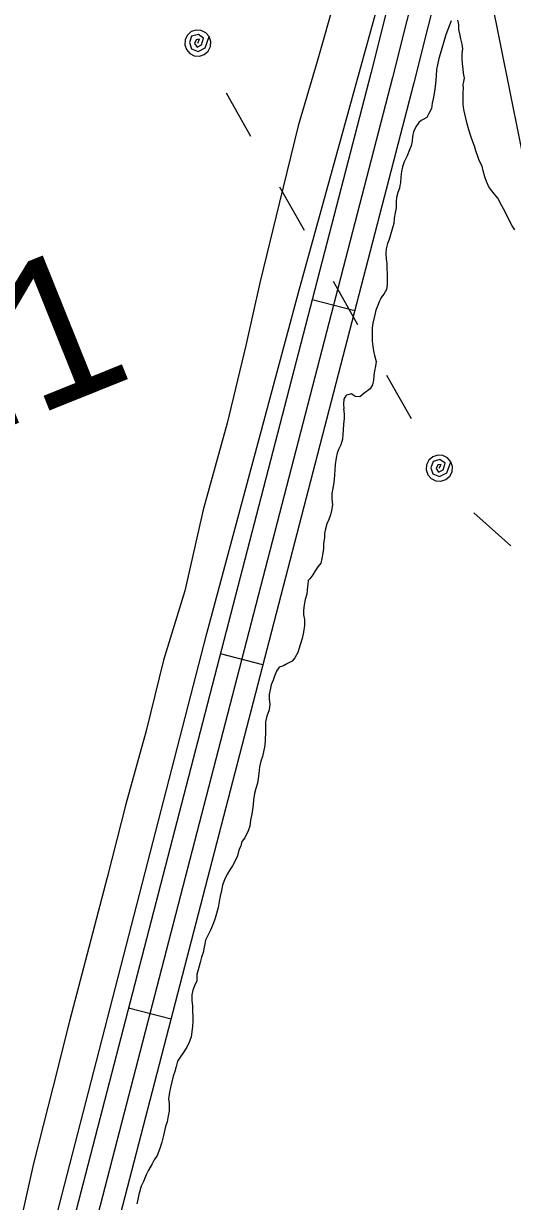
# Model space of a CAD drawing. Extents: x 3180038 to 3217926, y 922069 to 947485.
# Drawn here: x 3189683 to 3190017, y 941568 to 942373 of the extents above; entities that cross this region are included whole.
import ezdxf

# ---------------------------------------------------------------- set-up
doc = ezdxf.new("R2010")
doc.units = 0
for name, color, linetype in [('V-ROAD-CNTR', 7, 'Continuous'), ('V-SITE-VEGE', 7, 'Continuous'), ('V-SURV-IDEN', 7, 'Continuous'), ('V-TOPO-BNDY', 7, 'Continuous'), ('V-TOPO-SHOR', 7, 'Continuous'), ('V-UTIL-LINE', 7, 'Continuous')]:
    doc.layers.add(name, color=color, linetype=linetype)

msp = doc.modelspace()

# ---------------------------------------------------------------- linework, layer by layer
at = {"layer": 'V-ROAD-CNTR'}
for p, q in [((3189909.61, 942176.38), (3189880.57, 942183.91)), ((3189846.9, 941934.38), (3189817.86, 941941.9)), ((3189784.19, 941692.37), (3189755.15, 941699.89))]:
    msp.add_line(p, q, dxfattribs=at)
for points in [[(3190453.55, 945411.97), (3190452.67, 945317.82), (3190465.98, 945116.98), (3190470.01, 944971.13), (3190467.8, 944768.94), (3190451.14, 944507), (3190419.92, 944293.51), (3190380.67, 944090.33), (3190329.3, 943850.73), (3190264.53, 943588.26), (3190207.3, 943395.45), (3190117.89, 943051.31), (3190014.38, 942650.5), (3189935.43, 942335.82), (3189708.39, 941459.62)], [(3190468.12, 945366.04), (3190467.68, 945318.25), (3190480.97, 945117.69), (3190485.01, 944971.25), (3190482.79, 944768.38), (3190466.07, 944505.44), (3190434.71, 944291), (3190395.37, 944087.34), (3190343.92, 943847.36), (3190279.01, 943584.33), (3190221.75, 943391.43), (3190132.42, 943047.54), (3190028.92, 942646.8), (3189949.96, 942332.11), (3189722.91, 941455.86)], [(3190449.81, 945158.98), (3190455.01, 944971), (3190452.8, 944769.5), (3190436.21, 944508.57), (3190405.13, 944296.02), (3190365.98, 944093.33), (3190314.68, 943854.1), (3190250.05, 943592.2), (3190192.85, 943399.47), (3190103.37, 943055.07), (3189999.84, 942654.2), (3189920.89, 942339.53), (3189693.87, 941463.38)]]:
    msp.add_lwpolyline(points, dxfattribs=at)
at = {"layer": 'V-SITE-VEGE'}
for points in [[(3189974.43, 942739.65), (3189978.17, 942720.82), (3189977.07, 942705.12), (3189963.73, 942647.67), (3189950.61, 942595.34), (3189937.53, 942548.92), (3189925.33, 942501.44), (3189911.27, 942442.67), (3189896.38, 942390.98), (3189884.03, 942346.76), (3189870.97, 942302.73), (3189858.2, 942250.66)], [(3189858.2, 942250.66), (3189844.88, 942195.42), (3189835.27, 942152.68), (3189822.59, 942099.64), (3189806.05, 942040.45), (3189793.61, 941985.03), (3189779.11, 941937.56), (3189767.17, 941889.37), (3189753.36, 941839.34), (3189740.6, 941789.04), (3189726.86, 941736.98), (3189714.85, 941691.08), (3189703.45, 941645.62)], [(3189703.45, 941645.62), (3189690.16, 941593.74), (3189680.18, 941548.88), (3189666.9, 941498.67), (3189653.82, 941452.17), (3189641.15, 941401.25), (3189627.98, 941354.57), (3189613.36, 941302.78), (3189600.51, 941263.07)]]:
    msp.add_lwpolyline(points, dxfattribs=at)
at = {"layer": 'V-TOPO-BNDY'}
msp.add_line((3190081.49, 941997.08), (3189490.08, 944954.26), dxfattribs=at)
at = {"layer": 'V-TOPO-SHOR'}
for points in [[(3189526.65, 940869.88), (3189600.96, 941153.62), (3189663.45, 941393.46), (3189808.71, 941955.89), (3189871.2, 942188.96), (3189957.34, 942501.42), (3190011.38, 942726.06)], [(3189975.52, 942374.62), (3189974.32, 942371.6), (3189973.12, 942368.74), (3189971.57, 942364.37), (3189970.7, 942361.17), (3189968.97, 942355.62), (3189967.93, 942351.75), (3189966.89, 942348.73), (3189966.02, 942344.52), (3189965.49, 942341.32), (3189965.12, 942336.94), (3189964.92, 942333.9), (3189964.55, 942329.69), (3189963.84, 942324.81), (3189963.14, 942321.27), (3189962.44, 942318.24), (3189961.91, 942314.54), (3189960.2, 942311.18), (3189958.83, 942308.49), (3189955.78, 942306.83), (3189954.93, 942306.5), (3189953.24, 942305.16), (3189951.19, 942302.15), (3189949.65, 942298.62), (3189949.12, 942295.42), (3189948.76, 942292.38), (3189948.05, 942289.19), (3189947.02, 942286.33), (3189945.3, 942282.3), (3189943.42, 942278.1), (3189942.21, 942274.73), (3189941.51, 942271.7), (3189941.15, 942268), (3189940.78, 942263.95), (3189940.43, 942262.1), (3189940.08, 942260.25), (3189939.04, 942257.22), (3189938.17, 942253.86), (3189937.98, 942250.82), (3189937.78, 942246.78), (3189937.08, 942243.41), (3189936.55, 942239.71), (3189936.18, 942236.17), (3189934.96, 942231.46), (3189934.1, 942228.26), (3189933.06, 942225.24), (3189932.03, 942222.38), (3189930.99, 942218.68), (3189930.79, 942215.48)], [(3190018.93, 942231.65), (3190017.1, 942234.53), (3190014.6, 942239.27), (3190013.28, 942242.15), (3190011.11, 942246.04), (3190008.95, 942250.11), (3190007.46, 942253.15), (3190004.95, 942256.04), (3190003.12, 942258.41), (3190001.11, 942261.13), (3189999.63, 942264.85), (3189998.3, 942268.06), (3189997.32, 942272.11), (3189996.5, 942275.15), (3189994.51, 942279.05), (3189993.52, 942281.92), (3189992.2, 942285.81), (3189991.38, 942289.02), (3189990.23, 942291.9), (3189988.74, 942295.78), (3189987.42, 942300.01), (3189986.27, 942304.06), (3189985.46, 942307.95), (3189984.64, 942310.99), (3189983.99, 942314.03), (3189983.68, 942317.57), (3189983.72, 942322.12), (3189983.57, 942325.33), (3189983.77, 942328.53), (3189983.62, 942331.06), (3189983.79, 942332.07), (3189984.49, 942335.44), (3189983.85, 942338.81), (3189983.53, 942341.85), (3189983.22, 942345.23), (3189982.91, 942348.6), (3189982.94, 942352.14), (3189983.3, 942355.34), (3189982.82, 942358.72), (3189982, 942362.26), (3189981.36, 942365.64), (3189980.7, 942368.68), (3189980.73, 942372.05), (3189979.91, 942375.09)], [(3189930.79, 942215.48), (3189930.94, 942211.93), (3189931.42, 942208.73), (3189931.56, 942205.35), (3189931.7, 942201.64), (3189931.67, 942198.44), (3189931.64, 942194.39), (3189931.28, 942191.03), (3189929.4, 942187.84), (3189927.53, 942185.49), (3189927.18, 942184.31), (3189926.32, 942182.47), (3189925.12, 942179.61), (3189924.43, 942177.93), (3189924.09, 942176.75), (3189923.04, 942172.71), (3189921.83, 942168), (3189921.47, 942164.8), (3189921.44, 942161.77), (3189921.56, 942155.69), (3189922.04, 942151.98), (3189922.35, 942148.94), (3189923.01, 942145.91), (3189924.15, 942141.68), (3189923.79, 942138.65), (3189923.09, 942135.45), (3189922.56, 942132.08), (3189922.37, 942129.05), (3189921.67, 942125.85), (3189920.13, 942123), (3189915.72, 942119.83), (3189913.01, 942117.66), (3189909.98, 942117.85), (3189907.29, 942119.56), (3189903.91, 942118.74), (3189903.57, 942118.24), (3189902.21, 942116.06), (3189901.84, 942112.52), (3189902.15, 942109.31), (3189901.99, 942109.31), (3189902.46, 942105.94), (3189902.44, 942102.57), (3189901.91, 942099.2), (3189901.7, 942094.82), (3189901.51, 942091.78), (3189901.32, 942088.75), (3189900.11, 942084.71), (3189898.74, 942082.03), (3189897.7, 942079.17), (3189897.01, 942075.97), (3189896.3, 942071.42), (3189896.1, 942067.72), (3189895.73, 942064.18), (3189895.36, 942059.12), (3189894.66, 942055.25), (3189893.95, 942051.55), (3189893.92, 942047.84), (3189894.4, 942043.79), (3189893.69, 942039.92), (3189892.99, 942036.89), (3189891.96, 942033.86), (3189890.59, 942030.84), (3189889.72, 942027.47), (3189889.02, 942024.27), (3189888.83, 942021.24), (3189888.29, 942017.37), (3189888.27, 942013.99), (3189887.9, 942010.79), (3189887.2, 942007.09), (3189886.33, 942004.06), (3189884.29, 942001.55), (3189882.58, 941998.7), (3189880.88, 941996.01), (3189879, 941993.16), (3189877.81, 941991.99), (3189877.45, 941989.46), (3189877.09, 941985.93), (3189876.9, 941982.72), (3189875.69, 941979.19), (3189874.99, 941975.49), (3189874.62, 941971.61), (3189874.6, 941968.58), (3189875.24, 941965.37), (3189875.21, 941961.33), (3189874.67, 941956.78), (3189873.79, 941952.4), (3189872.41, 941948.03), (3189870.69, 941942.98), (3189868.64, 941939.29), (3189866.76, 941936.94), (3189863.72, 941935.28), (3189861.01, 941933.79), (3189857.96, 941932.8), (3189856.26, 941930.11), (3189854.88, 941926.75), (3189853.85, 941923.89), (3189852.64, 941920.7), (3189851.77, 941917.33), (3189851.24, 941914.14), (3189851.22, 941910.93), (3189851.53, 941907.56)], [(3189851.53, 941907.56), (3189851.16, 941903.68), (3189849.61, 941899.48), (3189848.74, 941895.44), (3189848.71, 941892.24), (3189848.68, 941888.36), (3189848.48, 941883.13), (3189848.11, 941879.43), (3189847.58, 941876.06), (3189846.53, 941871.85), (3189845.5, 941868.66), (3189844.45, 941864.79), (3189844.08, 941860.24), (3189843.72, 941856.7), (3189843.19, 941853.5), (3189841.98, 941849.97), (3189841.11, 941846.61), (3189840.4, 941842.23), (3189840.21, 941838.86), (3189839.85, 941835.66), (3189839.32, 941832.46), (3189838.44, 941828.25), (3189837.9, 941824.21), (3189836.87, 941821.01), (3189834.47, 941816.14), (3189832.77, 941813.96), (3189832.6, 941813.8), (3189831.73, 941810.77), (3189830.53, 941807.74), (3189829.65, 941804.04), (3189827.77, 941800.18), (3189826.06, 941797.16), (3189824.35, 941794.3), (3189822.81, 941791.62), (3189820.93, 941788.26), (3189819.38, 941783.89), (3189818.51, 941780.35), (3189817.64, 941776.32), (3189816.94, 941772.78), (3189816.4, 941768.57), (3189815.19, 941764.53), (3189814.32, 941761.34), (3189812.94, 941757.47), (3189811.05, 941753.1), (3189809.34, 941749.57), (3189807.63, 941746.21), (3189806.93, 941742.68), (3189806.04, 941737.96), (3189805.01, 941734.6), (3189804.14, 941731.07), (3189802.58, 941726.02), (3189801.71, 941722.82), (3189801.68, 941718.44), (3189800.3, 941715.08), (3189799.1, 941712.22), (3189798.4, 941709.02), (3189798.37, 941704.81), (3189798.85, 941701.43), (3189798.82, 941697.56), (3189798.96, 941694.35), (3189798.94, 941690.81), (3189798.74, 941687.61), (3189798.37, 941683.57), (3189797.84, 941680.37), (3189796.81, 941677), (3189794.92, 941673.14), (3189792.53, 941669.28), (3189790.32, 941666.43), (3189788.61, 941663.58), (3189787.57, 941659.88), (3189786.87, 941656.51), (3189785.66, 941653.32), (3189784.79, 941649.62), (3189783.75, 941645.75), (3189783.05, 941642.38), (3189782.69, 941639.35), (3189782.51, 941637.83), (3189782.82, 941634.63), (3189782.95, 941629.4), (3189782.25, 941626.2), (3189781.55, 941622.16), (3189780.34, 941618.97), (3189778.94, 941612.74), (3189777.9, 941608.36), (3189776.51, 941603.99), (3189774.62, 941599.12), (3189772.75, 941596.26), (3189771.21, 941593.58), (3189768.81, 941589.21), (3189767.27, 941586.02), (3189765.38, 941581.31), (3189763.67, 941578.29), (3189762.11, 941572.41), (3189761.58, 941569.21), (3189760.71, 941566.18)]]:
    msp.add_lwpolyline(points, dxfattribs=at)
at = {"layer": 'V-UTIL-LINE'}
for points in [[(3189802.46, 942359.33), (3189803.71, 942361.92), (3189801.41, 942361.55), (3189800.28, 942359.04), (3189802, 942356.67), (3189805.03, 942358.21), (3189806.39, 942362.7), (3189802.92, 942365.19), (3189798.21, 942364), (3189796.77, 942359.65), (3189798.08, 942355.38), (3189802.59, 942353.66), (3189807.53, 942356.09), (3189810.28, 942363.77), (3189807.99, 942366.43), (3189804.85, 942368), (3189801.35, 942368.26), (3189798.01, 942367.16), (3189795.36, 942364.86), (3189793.78, 942361.72), (3189793.52, 942358.22), (3189794.63, 942354.89), (3189796.93, 942352.23), (3189800.06, 942350.65), (3189803.56, 942350.4), (3189806.9, 942351.5), (3189809.56, 942353.8), (3189811.13, 942356.94), (3189811.39, 942360.44), (3189810.28, 942363.77)], [(3189821.71, 942325.41), (3189838.49, 942295.84)], [(3189858.24, 942261.05), (3189875.02, 942231.48)], [(3189894.77, 942196.7), (3189911.55, 942167.13)], [(3189931.29, 942132.34), (3189948.08, 942102.77)], [(3189967.32, 942068.86), (3189968.57, 942071.45), (3189966.28, 942071.07), (3189965.15, 942068.57), (3189966.87, 942066.2), (3189969.9, 942067.73), (3189971.25, 942072.22), (3189967.79, 942074.72), (3189963.08, 942073.53), (3189961.64, 942069.18), (3189962.95, 942064.91), (3189967.46, 942063.19), (3189972.4, 942065.62), (3189975.15, 942073.3), (3189972.85, 942075.96), (3189969.72, 942077.53), (3189966.21, 942077.79), (3189962.88, 942076.68), (3189960.22, 942074.39), (3189958.65, 942071.25), (3189958.39, 942067.75), (3189959.5, 942064.41), (3189961.79, 942061.76), (3189964.93, 942060.18), (3189968.43, 942059.93), (3189971.77, 942061.03), (3189974.42, 942063.33), (3189976, 942066.46), (3189976.25, 942069.96), (3189975.15, 942073.3)], [(3189990.96, 942038.45), (3190016.2, 942015.68)]]:
    msp.add_lwpolyline(points, dxfattribs=at)

# ---------------------------------------------------------------- texts
at = {"layer": 'V-SURV-IDEN'}
msp.add_text('249+22.1', height=100, rotation=21.89472, dxfattribs=at).set_placement((3189239.78, 941922.83))

doc.saveas('drawing.dxf')
